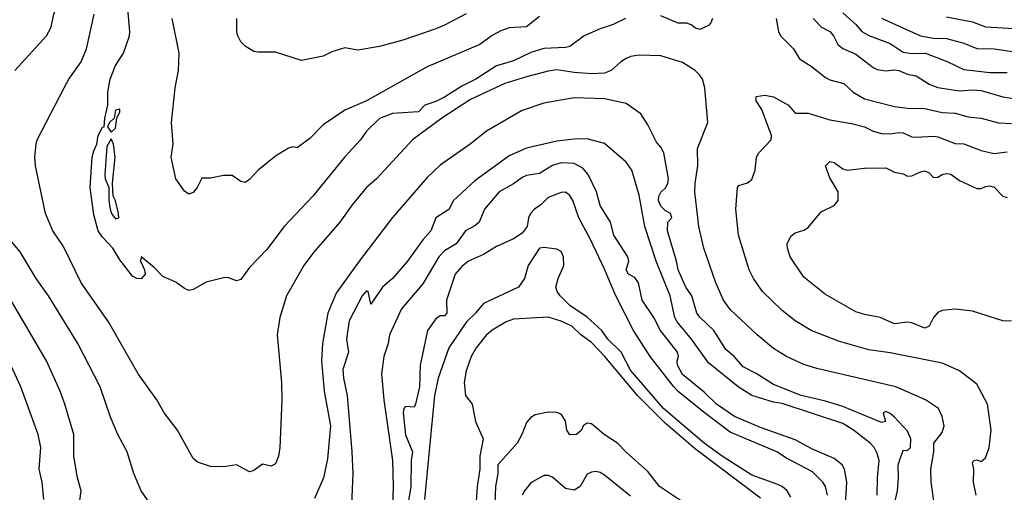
# Model space of a CAD drawing. Header units: metres. Extents: x -46681 to -43747, y -240911 to -237677.
# Tile 872 of 1056: x -44396 to -44282, y -238881 to -238826. Entities that reach past the tile are written whole.
import ezdxf

# ---------------------------------------------------------------- set-up
doc = ezdxf.new("R2010")
doc.units = ezdxf.units.M
doc.layers.add('CONTOUR_INDEX', color=1, linetype='Continuous')
doc.layers.add('CONTOUR_INTER', color=3, linetype='Continuous')

msp = doc.modelspace()

# ---------------------------------------------------------------- linework, layer by layer
at = {"layer": 'CONTOUR_INDEX'}
for points, elevation in [([(-44396.22, -238832.02), (-44392.57, -238828.02), (-44392.02, -238827.02), (-44391.69, -238825.52), (-44391.13, -238824.02), (-44391.08, -238821.02), (-44391.47, -238819.52), (-44391.52, -238818.02), (-44391.99, -238816.02), (-44392.49, -238814.52), (-44392.81, -238812.52), (-44394.31, -238810.52), (-44395.69, -238807.02)], 130), ([(-44304.02, -238826.02), (-44303.06, -238827.02), (-44302.1, -238827.53), (-44301.67, -238828.02), (-44301.18, -238829.02), (-44300.6, -238829.49), (-44299.1, -238830.12), (-44297.1, -238831.67), (-44296.6, -238831.89), (-44295.6, -238832.04), (-44294.6, -238831.93), (-44294.1, -238832.01), (-44293.1, -238832.43), (-44292.1, -238832.62), (-44290.6, -238833.58), (-44289.6, -238833.99), (-44287.1, -238834.38), (-44285.6, -238834.25), (-44284.6, -238834.32), (-44282.1, -238835.05), (-44277.6, -238835.75)], 130), ([(-44294.61, -238882.02), (-44294.27, -238880.52), (-44294.16, -238879.02), (-44294.21, -238877.52), (-44293.6, -238875.85), (-44293.1, -238875.89), (-44292.77, -238875.52), (-44292.72, -238874.52), (-44293.1, -238873.65), (-44294.62, -238872.02), (-44295.1, -238871.6), (-44295.6, -238871.39), (-44295.91, -238871.52), (-44295.64, -238872.52), (-44296.1, -238872.65), (-44300.6, -238870.8), (-44302.6, -238870.16), (-44305.4, -238869.52), (-44308.6, -238868.26), (-44310.6, -238866.97), (-44312.1, -238866.2), (-44313.12, -238865.02), (-44314.1, -238864.23), (-44315.5, -238862.02), (-44317.07, -238860.52), (-44317.44, -238860.02), (-44318.02, -238858.02), (-44318.72, -238857.02), (-44319.61, -238855.02), (-44319.8, -238854.02), (-44320.85, -238850.52), (-44320.79, -238849.52), (-44320.34, -238849.02), (-44320.5, -238848.52), (-44321.1, -238848.16), (-44321.6, -238847.66), (-44321.86, -238847.02), (-44321.84, -238846.52), (-44321.6, -238846.04), (-44321.03, -238845.52), (-44320.78, -238845.02), (-44320.71, -238844.52), (-44321.25, -238841.52), (-44321.6, -238840.85), (-44322.1, -238840.28), (-44323.1, -238838.3), (-44323.91, -238837.02), (-44325.6, -238835.83), (-44328.1, -238835.27), (-44331.6, -238835.16), (-44335.1, -238835.79), (-44337.6, -238836.62), (-44341.75, -238839.02), (-44343.64, -238840.52), (-44347.1, -238842.94), (-44348.6, -238844.36), (-44352.6, -238848.98), (-44356.45, -238854.02), (-44359.1, -238857.72), (-44360.07, -238860.02), (-44360.66, -238863.52), (-44360.81, -238865.52), (-44360.47, -238869.02), (-44359.76, -238873.02), (-44360.1, -238876.85), (-44360.57, -238879.02), (-44361.6, -238881.4)], 130), ([(-44380.22, -238882.52), (-44381.61, -238880.52), (-44382.45, -238878.52), (-44383.23, -238876.02), (-44384.3, -238874.02), (-44385.15, -238872.02), (-44386.35, -238868.52), (-44388.95, -238863.52), (-44392.32, -238858.02), (-44393.73, -238856.02), (-44395.6, -238852.95), (-44396.77, -238851.52)], 130), ([(-44310.1, -238881.36), (-44317.6, -238875.73), (-44321.1, -238872.72), (-44324.3, -238869.52), (-44328.08, -238865.02), (-44329.6, -238863.41), (-44330.84, -238862.52), (-44331.9, -238861.52), (-44333.1, -238860.96), (-44334.6, -238860.48), (-44338.6, -238860.7), (-44339.46, -238861.02), (-44341.1, -238861.99), (-44341.74, -238862.52), (-44342.94, -238864.02), (-44343.51, -238865.02), (-44344.1, -238866.67), (-44344.33, -238868.02), (-44344.15, -238869.52), (-44343.41, -238870.52), (-44342.99, -238872.52), (-44342.12, -238874.52), (-44342.51, -238876.52), (-44342.52, -238878.02), (-44342.81, -238880.02), (-44343.04, -238883.52)], 125)]:
    msp.add_lwpolyline(points, dxfattribs=dict(at, elevation=elevation))
at = {"layer": 'CONTOUR_INTER'}
for points, elevation in [([(-44325.67, -238826.02), (-44327.1, -238826.72), (-44328.6, -238827.19), (-44330.46, -238828.02), (-44332.1, -238829.25), (-44332.6, -238829.37), (-44335.1, -238829.46), (-44336.6, -238829.94), (-44338.6, -238830.92), (-44340.6, -238831.47), (-44342.96, -238833.02), (-44344.6, -238833.84), (-44346.6, -238835.08), (-44347.6, -238835.58), (-44348.86, -238836.02), (-44349.6, -238836.78), (-44352.6, -238836.98), (-44354.1, -238837.55), (-44355.6, -238839.02), (-44356.3, -238840.02), (-44358.1, -238842), (-44361.81, -238846.52), (-44365.1, -238850.04), (-44367.1, -238852.69), (-44369.1, -238854.74), (-44370.1, -238856.13), (-44370.6, -238856.28), (-44371.6, -238855.91), (-44372.1, -238855.94), (-44374.1, -238856.46), (-44375.6, -238857.3), (-44376.1, -238857.41), (-44376.6, -238857.19), (-44377.6, -238856.43), (-44379.1, -238855.8), (-44380.1, -238854.74), (-44381.6, -238853.51), (-44381.71, -238854.02), (-44381.22, -238855.02), (-44381.16, -238855.52), (-44381.6, -238856.06), (-44382.1, -238856.04), (-44382.6, -238855.74), (-44384.1, -238853.87), (-44384.9, -238852.52), (-44386.1, -238851.27), (-44386.57, -238850.52), (-44387.1, -238848.68), (-44387.52, -238845.52), (-44387.26, -238842.02), (-44387.1, -238841.28), (-44386.74, -238840.52), (-44386.6, -238839.51), (-44386.1, -238838.56), (-44385.88, -238838.52), (-44385.8, -238837.52), (-44385.45, -238836.02), (-44385.47, -238834.52), (-44385.2, -238833.02), (-44384.6, -238831.44), (-44383.67, -238830.02), (-44382.97, -238828.02), (-44382.91, -238827.52), (-44383.18, -238824.52)], 132), ([(-44289.95, -238882.52), (-44290.38, -238879.52), (-44290.42, -238878.02), (-44290.07, -238876.02), (-44290.08, -238875.02), (-44289.1, -238873.79), (-44288.88, -238873.02), (-44289.1, -238871.94), (-44289.53, -238871.02), (-44291.05, -238870.02), (-44294.45, -238868.52), (-44303.6, -238866.42), (-44305.1, -238865.93), (-44307.1, -238865.04), (-44308.6, -238864.09), (-44310.49, -238862.52), (-44313.6, -238859.59), (-44314.35, -238858.52), (-44315.25, -238856.52), (-44316.63, -238852.52), (-44317.22, -238850.02), (-44317.68, -238846.02), (-44317.65, -238845.02), (-44317.34, -238843.02), (-44317.35, -238841.02), (-44316.18, -238838.02), (-44316.52, -238834.02), (-44316.81, -238833.02), (-44317.14, -238832.52), (-44317.63, -238832.02), (-44319.1, -238831.11), (-44321.6, -238830.33), (-44324.1, -238830.25), (-44325.1, -238830.42), (-44325.6, -238830.63), (-44326.23, -238831.02), (-44327.33, -238832.02), (-44328.1, -238832.31), (-44329.6, -238832.4), (-44331.6, -238832.26), (-44333.6, -238831.95), (-44334.6, -238832.08), (-44337.1, -238832.73), (-44339.6, -238833.52), (-44343.6, -238835.38), (-44346.89, -238837.52), (-44350.3, -238840.02), (-44354.44, -238844.52), (-44355.6, -238845.52), (-44357.25, -238847.52), (-44358.66, -238849.52), (-44361.73, -238853.02), (-44362.85, -238854.52), (-44364.83, -238858.02), (-44365.62, -238860.52), (-44365.92, -238862.52), (-44365.43, -238868.02), (-44365.39, -238870.02), (-44365.6, -238875.52), (-44365.75, -238876.52), (-44366.1, -238877.42), (-44366.6, -238877.67), (-44367.6, -238877.45), (-44368.6, -238878.17), (-44369.1, -238878.32), (-44370.6, -238877.51), (-44372.1, -238877.75), (-44373.6, -238877.73), (-44375.1, -238877.23), (-44375.6, -238876.79), (-44377.41, -238873.52), (-44378.96, -238871.52), (-44379.79, -238870.02), (-44381.98, -238867.02), (-44385.39, -238861.02), (-44388.54, -238856.52), (-44390.6, -238852.32), (-44391.81, -238850.52), (-44392.65, -238848.52), (-44393.83, -238843.02), (-44393.89, -238842.02), (-44393.75, -238840.52), (-44393.61, -238840.02), (-44390.51, -238834.02), (-44389.97, -238833.02), (-44388.56, -238831.02), (-44387.94, -238829.52), (-44387.05, -238825.52)], 131), ([(-44335.6, -238825.79), (-44337.1, -238826.98), (-44339.1, -238827.11), (-44340.1, -238827.43), (-44341.1, -238827.97), (-44342.5, -238829.02), (-44348.6, -238831.61), (-44355.6, -238835.52), (-44358.1, -238836.6), (-44360.6, -238838.3), (-44362.1, -238839.83), (-44363.6, -238840.96), (-44364.1, -238840.84), (-44364.6, -238840.97), (-44366.1, -238841.91), (-44368.09, -238843.52), (-44369.1, -238844.61), (-44369.6, -238844.95), (-44370.1, -238844.81), (-44371.1, -238844.13), (-44372.1, -238844.14), (-44373.6, -238844.44), (-44374.6, -238844.46), (-44375.14, -238845.52), (-44375.6, -238846.1), (-44376.1, -238846.28), (-44376.6, -238845.94), (-44377.63, -238844.52), (-44378.14, -238842.02), (-44377.93, -238840.52), (-44378.13, -238838.02), (-44377.68, -238834.02), (-44377.3, -238832.02), (-44377.23, -238830.02), (-44378.03, -238826.02)], 133), ([(-44344.1, -238825.47), (-44346.6, -238826.8), (-44347.6, -238827.2), (-44351.4, -238828.52), (-44354.1, -238829.25), (-44356.6, -238829.68), (-44358.1, -238829.42), (-44359.6, -238829.86), (-44360.6, -238830.35), (-44363.1, -238830.88), (-44366.1, -238829.9), (-44368.1, -238829.92), (-44368.6, -238829.82), (-44369.6, -238829.21), (-44370.1, -238828.7), (-44370.45, -238828.02), (-44370.56, -238827.52), (-44370.57, -238826.02)], 134), ([(-44315.64, -238826.02), (-44315.81, -238826.52), (-44316.1, -238826.84), (-44317.1, -238827.27), (-44317.6, -238827.12), (-44318.1, -238826.74), (-44318.6, -238826.55), (-44319.6, -238826.57), (-44321.6, -238825.69)], 132), ([(-44308.28, -238826.02), (-44308.02, -238827.52), (-44307.79, -238828.02), (-44306.29, -238829.52), (-44305.6, -238830.68), (-44304.23, -238831.52), (-44302.6, -238832.82), (-44302.1, -238833.08), (-44300.48, -238833.52), (-44299.41, -238834.52), (-44298.1, -238835.28), (-44294.6, -238836.19), (-44293.1, -238836.37), (-44291.1, -238836.39), (-44289.1, -238836.87), (-44287.6, -238836.95), (-44286.1, -238837.35), (-44284.6, -238837.52), (-44282.6, -238838.07), (-44281.1, -238838.12)], 131), ([(-44300.6, -238825.38), (-44299.1, -238826.72), (-44298.4, -238827.52), (-44297.6, -238827.98), (-44295.1, -238828.91), (-44293.6, -238829.91), (-44292.6, -238830.05), (-44291.02, -238830.02), (-44288.46, -238831.02), (-44286.6, -238831.92), (-44283.6, -238832.26), (-44281.6, -238832.25)], 129), ([(-44296.1, -238825.97), (-44291.6, -238828.01), (-44290.1, -238828.28), (-44288.6, -238828.34), (-44286.6, -238828.85), (-44285.1, -238829.48), (-44283.1, -238829.53), (-44278.6, -238830.18)], 128), ([(-44288.6, -238825.81), (-44285.6, -238826.41), (-44284.1, -238826.98), (-44280.1, -238827.19)], 127), ([(-44285.17, -238881.02), (-44285.51, -238879.52), (-44285.46, -238878.02), (-44285.6, -238877.28), (-44285.46, -238877.02), (-44285.1, -238876.96), (-44284.6, -238877.13), (-44284.1, -238876.72), (-44283.69, -238875.52), (-44283.45, -238873.52), (-44283.87, -238870.52), (-44285.1, -238868.23), (-44287.1, -238866.67), (-44289.1, -238865.81), (-44295.1, -238864.59), (-44297.6, -238864.27), (-44301.1, -238863.25), (-44304.24, -238862.02), (-44306.1, -238860.92), (-44307.6, -238859.73), (-44309.85, -238857.52), (-44310.91, -238856.02), (-44311.39, -238855.02), (-44312.64, -238851.02), (-44312.94, -238848.02), (-44312.75, -238845.52), (-44312.6, -238845.3), (-44311.6, -238844.97), (-44311.1, -238844.58), (-44310.72, -238843.52), (-44310.57, -238842.02), (-44310.28, -238841.52), (-44308.88, -238840.02), (-44308.82, -238839.52), (-44309.95, -238836.52), (-44310.61, -238835.52), (-44310.59, -238835.02)], 132), ([(-44310.59, -238835.02), (-44309.6, -238834.88), (-44308.6, -238835.04), (-44306.87, -238836.02), (-44306.1, -238836.94), (-44304.6, -238836.96), (-44302.1, -238837.71), (-44299.6, -238838.12), (-44298.08, -238838.52), (-44297.1, -238839), (-44296.1, -238839.27), (-44295.1, -238839.34), (-44294.1, -238839.16), (-44293.6, -238839.23), (-44292.6, -238839.66), (-44292.1, -238839.7), (-44290.1, -238839.58), (-44289.6, -238839.66), (-44287.6, -238840.45), (-44286.6, -238840.49), (-44284.6, -238841.26), (-44283.6, -238841.5), (-44283.1, -238841.58), (-44281.6, -238841.42)], 132), ([(-44384.1, -238836.48), (-44384.6, -238836.61), (-44384.72, -238837.52), (-44385.26, -238838.02), (-44385.51, -238838.52), (-44385.1, -238839.14), (-44384.6, -238838.69), (-44384.44, -238837.52), (-44384.1, -238836.8), (-44384.1, -238836.48)], 132), ([(-44385.1, -238839.9), (-44385.6, -238840.8), (-44385.81, -238844.02), (-44385.78, -238844.52), (-44385.36, -238845.52), (-44385.37, -238847.02), (-44385.2, -238848.02), (-44385.04, -238848.52), (-44384.6, -238849.14), (-44384.19, -238849.02), (-44384.22, -238848.52), (-44384.6, -238847.05), (-44384.87, -238846.52), (-44384.91, -238845.02), (-44384.63, -238842.02), (-44384.83, -238840.52), (-44385.1, -238839.9)], 132), ([(-44296.62, -238881.02), (-44296.59, -238879.02), (-44296.4, -238877.02), (-44296.6, -238876.2), (-44296.98, -238875.52), (-44297.44, -238875.02), (-44299.34, -238873.52), (-44300.6, -238872.76), (-44307.6, -238870.45), (-44308.6, -238870.28), (-44311.1, -238869.53), (-44312.66, -238868.52), (-44316.1, -238865.74), (-44318.07, -238863.02), (-44319.71, -238861.02), (-44319.98, -238860.52), (-44320.54, -238858.02), (-44322.15, -238854.02), (-44323.45, -238850.02), (-44324.1, -238846.4), (-44324.94, -238843.52), (-44325.6, -238842.6), (-44328.1, -238840.46), (-44330.1, -238839.89), (-44331.6, -238839.93), (-44333.6, -238840.18), (-44337.1, -238840.98), (-44339.1, -238841.85), (-44343.1, -238844.74), (-44345.55, -238847.02), (-44346.1, -238848.04), (-44347.58, -238849.02), (-44348.17, -238850.52), (-44349.1, -238851.56), (-44350.86, -238854.02), (-44352.6, -238856.02), (-44353.75, -238857.02), (-44355.1, -238858.97), (-44355.41, -238857.52), (-44355.6, -238857.44), (-44356.1, -238858.04), (-44357.6, -238860.89), (-44357.89, -238863.02), (-44357.69, -238864.52), (-44358.31, -238866.52), (-44358.26, -238867.52), (-44357.82, -238869.52), (-44357.27, -238876.02), (-44357.16, -238878.52), (-44357.37, -238883.02)], 129), ([(-44300.38, -238884.02), (-44300.13, -238879.52), (-44300.38, -238878.02), (-44300.67, -238877.52), (-44301.6, -238876.78), (-44304.1, -238875.73), (-44306.1, -238874.66), (-44310.1, -238873.23), (-44313.1, -238871.96), (-44315.16, -238870.52), (-44316.6, -238869.15), (-44319.1, -238867.11), (-44319.66, -238866.02), (-44319.7, -238865.52), (-44319.57, -238865.02), (-44319.68, -238864.52), (-44321.64, -238862.02), (-44322.43, -238860.52), (-44323.75, -238858.52), (-44324.18, -238856.52), (-44324.6, -238855.91), (-44325.33, -238855.52), (-44325.59, -238855.02), (-44325.3, -238854.02), (-44325.42, -238853.52), (-44327.04, -238851.02), (-44327.42, -238849.52), (-44328.6, -238847.58), (-44329.02, -238846.02), (-44330.01, -238844.02), (-44330.6, -238843.29), (-44331.6, -238842.76), (-44333.1, -238842.66), (-44334.1, -238842.98), (-44335.6, -238843.9), (-44337.1, -238844.13), (-44337.6, -238844.35), (-44338.6, -238845.11), (-44340.27, -238846.02), (-44341.97, -238848.02), (-44342.59, -238849.52), (-44343.1, -238849.96), (-44344.15, -238850.52), (-44345.25, -238852.02), (-44346.6, -238852.84), (-44347.25, -238853.52), (-44349.1, -238856.63), (-44351.56, -238859.52), (-44352.92, -238862.52), (-44353.11, -238863.52), (-44353.6, -238865.02), (-44353.85, -238867.02), (-44353.6, -238870.02), (-44352.6, -238877.02), (-44352.51, -238880.02), (-44352.65, -238883.52)], 128), ([(-44281.1, -238860.96), (-44282.1, -238860.9), (-44285.6, -238859.81), (-44287.6, -238859.55), (-44289.1, -238859.73), (-44289.6, -238859.94), (-44290.1, -238860.51), (-44290.6, -238861.51), (-44291.1, -238861.74), (-44292.6, -238861.14), (-44293.1, -238861.06), (-44294.6, -238861.26), (-44296.29, -238860.52), (-44298.1, -238860.19), (-44299.1, -238859.87), (-44302.6, -238857.87), (-44305.1, -238855.87), (-44306.67, -238853.52), (-44306.98, -238852.52), (-44307, -238852.02), (-44306.6, -238851.13), (-44306.1, -238850.76), (-44305.1, -238850.45), (-44304.6, -238850.14), (-44303.1, -238848.31), (-44301.6, -238847.6), (-44301.13, -238847.02), (-44301.13, -238846.02), (-44302.1, -238844.39), (-44302.58, -238843.02)], 133), ([(-44302.58, -238843.02), (-44302.1, -238842.53), (-44301.6, -238842.64), (-44300.6, -238843.36), (-44300.1, -238843.53), (-44298.1, -238843.27), (-44295.6, -238843.25), (-44294.6, -238843.76), (-44293.6, -238843.96), (-44293.1, -238844.2), (-44292.6, -238844.17), (-44291.6, -238843.7), (-44291.1, -238843.61), (-44290.6, -238843.81), (-44290.1, -238844.37), (-44289.6, -238844.34), (-44289.1, -238844.02), (-44288.6, -238843.89), (-44288.1, -238843.98), (-44287.1, -238844.73), (-44285.1, -238845.64), (-44284.6, -238845.65), (-44284.1, -238845.4), (-44283.6, -238845.31), (-44283.1, -238845.49), (-44282.12, -238846.52), (-44281.6, -238846.68)], 133), ([(-44302.37, -238881.02), (-44302.59, -238880.02), (-44302.89, -238879.52), (-44304.1, -238878.33), (-44307.1, -238876.77), (-44308.22, -238876.02), (-44313.6, -238873.75), (-44316.6, -238871.49), (-44319.6, -238869.05), (-44320.1, -238868.51), (-44322.84, -238865.02), (-44324.77, -238862.02), (-44326.8, -238858.02), (-44328.1, -238854.95), (-44329.73, -238851.52), (-44331.06, -238849.02), (-44331.78, -238847.02), (-44332.1, -238846.46), (-44332.6, -238846.04), (-44333.1, -238846.08), (-44334.6, -238846.69), (-44335.46, -238847.52), (-44336.19, -238848.02), (-44336.67, -238848.52), (-44336.89, -238849.02), (-44337.04, -238850.02), (-44337.6, -238850.8), (-44338.6, -238851.43), (-44340.6, -238852.34), (-44342.1, -238853.25), (-44343.81, -238854.02), (-44344.6, -238854.63), (-44345.34, -238855.52), (-44346.37, -238858.52), (-44346.32, -238860.02), (-44346.6, -238860.32), (-44347.1, -238860.35), (-44347.6, -238860.67), (-44348.55, -238862.02), (-44349.39, -238866.02), (-44349.47, -238868.52), (-44349.92, -238870.52), (-44350.1, -238870.87), (-44351.1, -238870.81), (-44351.27, -238871.02), (-44351.37, -238871.52), (-44351.1, -238874.05), (-44350.28, -238876.02), (-44350.42, -238877.02), (-44350.47, -238880.02), (-44351.85, -238888.52)], 127), ([(-44306.6, -238881.24), (-44307.02, -238880.52), (-44307.6, -238880.03), (-44308.1, -238879.8), (-44311.1, -238878.7), (-44314.51, -238876.52), (-44316.6, -238875.02), (-44321.28, -238871.02), (-44325.1, -238866.61), (-44326.19, -238864.52), (-44327.71, -238863.02), (-44328.43, -238862.02), (-44330.1, -238860.47), (-44332.1, -238859.13), (-44333.22, -238858.02), (-44333.58, -238857.52), (-44333.72, -238857.02), (-44333.47, -238856.02), (-44332.79, -238854.52), (-44332.83, -238853.52), (-44333.1, -238852.92), (-44333.6, -238852.62), (-44335.1, -238852.44), (-44335.62, -238852.52), (-44336.93, -238854.52), (-44337.33, -238856.02), (-44338.04, -238857.02), (-44342.1, -238858.92), (-44342.99, -238860.02), (-44344.04, -238861.02), (-44346.07, -238864.02), (-44347.3, -238867.52), (-44347.73, -238869.52), (-44348.9, -238881.52)], 126), ([(-44388.88, -238883.02), (-44388.53, -238880.52), (-44388.96, -238879.02), (-44389.4, -238876.52), (-44389.41, -238874.02), (-44390.42, -238870.52), (-44390.99, -238869.02), (-44392.57, -238865.52), (-44396.6, -238858.64)], 129), ([(-44392.86, -238881.52), (-44393.04, -238879.52), (-44393.39, -238878.02), (-44393.19, -238875.52), (-44393.51, -238874.02), (-44395.51, -238868.52), (-44396.89, -238865.52)], 128), ([(-44318.74, -238882.02), (-44321.74, -238880.02), (-44323.1, -238878.31), (-44325.6, -238876.07), (-44326.6, -238875.02), (-44328.15, -238874.02), (-44329.6, -238872.78), (-44330.1, -238872.73), (-44330.57, -238873.02), (-44330.77, -238873.52), (-44331.34, -238874.02), (-44332.1, -238874.08), (-44332.46, -238873.52), (-44332.6, -238872.46), (-44333.1, -238871.67), (-44333.6, -238871.5), (-44334.6, -238871.46), (-44336.1, -238871.74), (-44336.6, -238872.05), (-44337.1, -238872.66), (-44337.64, -238874.02), (-44338.21, -238875.02), (-44340.43, -238877.52), (-44340.43, -238878.52), (-44340.71, -238880.02), (-44340.77, -238882.02)], 124), ([(-44325.1, -238881.14), (-44328.1, -238878.7), (-44328.6, -238878.4), (-44329.1, -238878.3), (-44329.6, -238878.36), (-44330.1, -238878.62), (-44330.91, -238880.02), (-44331.6, -238880.45), (-44332.6, -238880.25), (-44334.1, -238878.96), (-44334.6, -238878.76), (-44335.1, -238878.77), (-44336.6, -238879.59), (-44337.35, -238880.52), (-44337.6, -238881.02)], 123)]:
    msp.add_lwpolyline(points, dxfattribs=dict(at, elevation=elevation))

doc.saveas('drawing.dxf')
